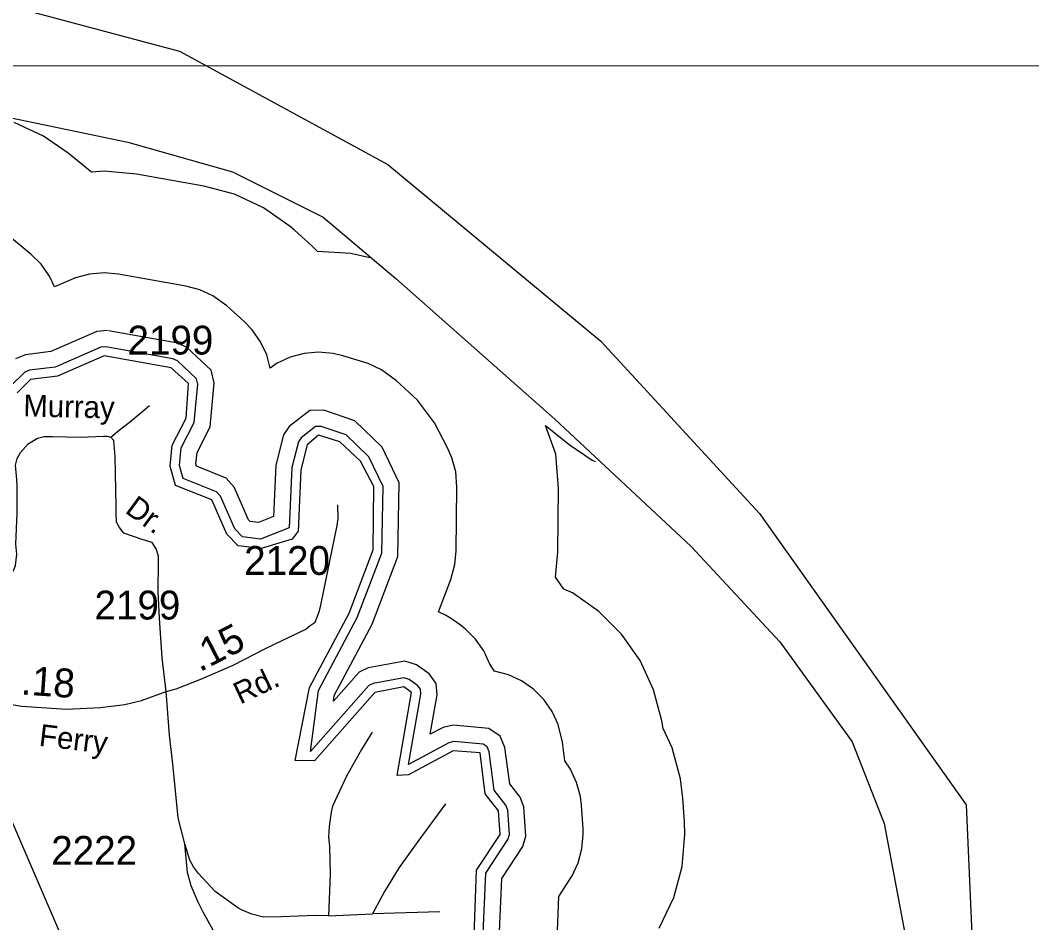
# Model space of a CAD drawing. Extents: x 1473865 to 1648260, y 639067 to 773536.
# Drawn here: x 1608123 to 1612503, y 698995 to 702905 of the extents above; entities that cross this region are included whole.
import ezdxf

# ---------------------------------------------------------------- set-up
doc = ezdxf.new("R2010")
doc.units = 0
for name, color, linetype in [('Exist Boundary Political CountyLine', 7, 'Continuous'), ('Exist Hydrographic Buffer Line', 7, 'Continuous'), ('Exist Hydrographic Lake Shore', 7, 'Continuous'), ('Exist Hydrographic River Shore', 7, 'Continuous'), ('Exist Road Non-System Type 51', 7, 'Continuous'), ('Exist Road Secondary Mileage Hundredths English Label', 7, 'Continuous'), ('Exist Road Secondary Type 51 Attributed', 7, 'Continuous'), ('Exist Road Secondary Type 51 Label', 7, 'Continuous'), ('Exist Road Secondary Type 51 Number Label', 7, 'Continuous'), ('Map Preparation Inset Cut Line', 7, 'Continuous')]:
    doc.layers.add(name, color=color, linetype=linetype)

msp = doc.modelspace()

# ---------------------------------------------------------------- linework, layer by layer
at = {"layer": 'Exist Boundary Political CountyLine'}
for points in [[(1603731.6, 709648), (1603702.1, 709156), (1603780.8, 708201.6), (1603874.2, 707473.5), (1604070.9, 706499.4), (1604356.1, 705682.7), (1604518.3, 705249.7), (1604852.7, 704629.9), (1605432.8, 703862.4), (1605914.7, 703399.9), (1606298.2, 703124.4), (1606780.1, 702878.4), (1607242.3, 702721), (1607881.4, 702524.2), (1608589.5, 702376.6), (1609041.8, 702248.7), (1609435.2, 702051.9), (1609749.9, 701786.2), (1610438.2, 701176.2), (1611028.2, 700625.2)], [(1611028.2, 700625.2), (1611411.8, 700211.9), (1611726.4, 699779), (1611864.1, 699424.8), (1611962.4, 698903.3), (1611883.8, 698194.8), (1611854.3, 697604.4), (1611893.6, 697201), (1611962.4, 696600.8), (1612060.8, 696315.5), (1612208.3, 695882.5), (1612355.8, 695548), (1612650.8, 695124.9)]]:
    msp.add_lwpolyline(points, dxfattribs=at)
at = {"layer": 'Exist Hydrographic Buffer Line'}
for points in [[(1609636.8, 701875.3), (1609554.2, 701895.1), (1609410.5, 701902.6), (1609385.7, 701928.1), (1609310.8, 701995.2), (1609291.5, 702011.9), (1609177.3, 702091.9), (1609050.9, 702150.9), (1608917.6, 702186.7), (1608626.6, 702238.5), (1608486.3, 702251), (1608431.7, 702246.2), (1608330.4, 702329.3), (1608223.3, 702403.3), (1608096.9, 702462.3)], [(1608271.5, 701750.1), (1608249.9, 701796.3), (1608214, 701847.7), (1608169.7, 701892.1), (1608051.5, 701989)], [(1610447, 698884.4), (1610455.2, 699108.9), (1610502.2, 699180.5), (1610513, 699197.9), (1610539.5, 699254.8), (1610555.8, 699315.4), (1610561.2, 699377.9), (1610560.4, 699402.6), (1610553.4, 699504.5), (1610548.7, 699542.3), (1610532.5, 699603), (1610506, 699659.8), (1610481.7, 699695.9), (1610471.3, 699777), (1610452.5, 699854), (1610426, 699910.9), (1610390, 699962.3), (1610345.6, 700006.6), (1610294.2, 700042.6), (1610237.4, 700069.2), (1610176.7, 700085.4), (1610156.5, 700116), (1610130, 700172.9), (1610094, 700224.3), (1610049.6, 700268.7), (1610023.9, 700288.2), (1609990, 700312), (1609964.3, 700328.3), (1609934.4, 700342.2), (1609987.8, 700482.2), (1610005.7, 700547.6), (1610011.2, 700606.1), (1610014.2, 700881.8), (1610008.8, 700948.2), (1609992.5, 701008.8), (1609973.6, 701052), (1609916.6, 701161.5), (1609842.8, 701258.6), (1609752.8, 701342.5), (1609687.3, 701390.9), (1609630.4, 701417.4), (1609520.5, 701451.5), (1609477.8, 701461.7), (1609415.3, 701467.2), (1609352.7, 701461.7), (1609292.1, 701445.6), (1609235.2, 701419), (1609205.8, 701398.4), (1609190.5, 701455.1), (1609164, 701512), (1609128, 701563.4), (1609092.4, 701600.2), (1609017.3, 701667.4), (1608957.3, 701710.8), (1608900.4, 701737.4), (1608840.4, 701753.5), (1608549.4, 701805.4), (1608486.3, 701811), (1608423.7, 701805.5), (1608363.1, 701789.3), (1608342, 701780.9), (1608271.5, 701750.1)], [(1608501.6, 701560.5), (1608455.3, 701556.5), (1608256.3, 701469.6), (1608145.4, 701456.2), (1608103.3, 701438.2)], [(1610194.2, 698859.7), (1610208.1, 699187.4), (1610299.2, 699326.1), (1610312.2, 699370.1), (1610303.6, 699497.7), (1610287.8, 699539.2), (1610242.7, 699597.2), (1610222.3, 699755), (1610201.3, 699803), (1610152.6, 699836.8), (1609997.2, 699850.7), (1609954.8, 699841.7), (1609898.5, 699811.4), (1609928.5, 699983), (1609924.2, 700031.4), (1609894.6, 700073.9), (1609838.6, 700113.2), (1609788.6, 700128.9), (1609629.9, 700099.6), (1609590.3, 700080.8), (1609479.2, 699955.2), (1609482.4, 699979.6), (1609646.7, 700288.5), (1609758.6, 700582.3), (1609764.8, 700900.6), (1609690.6, 701055.5), (1609572.1, 701169.7), (1609437.9, 701216.1), (1609376.6, 701214.5), (1609288.1, 701145.3), (1609262.6, 701109), (1609229.6, 700977.8), (1609219.5, 700754.7), (1609154.5, 700729.2), (1609119, 700733.4), (1609111.3, 700741.3), (1609049.8, 700882.2), (1609014.7, 700921.5), (1608887.1, 700972.5), (1608884, 700982.9), (1608889, 701032.5), (1608945.7, 701142.9), (1608963.2, 701333.9), (1608950.4, 701388.9), (1608844, 701487.5), (1608806.2, 701506), (1608505.6, 701559.6)], [(1608493.2, 701490.4), (1608472.6, 701488.6), (1608274.7, 701402.1), (1608163.5, 701388.7), (1608142.5, 701379.7), (1608081.2, 701319.7)], [(1610124.8, 698884), (1610138.7, 699209.8), (1610234.7, 699356), (1610241.2, 699377.9), (1610234.1, 699482.5), (1610225.8, 699504.4), (1610175.5, 699569.1), (1610153.8, 699736), (1610144.8, 699756.6), (1610127.8, 699768.4), (1610001.4, 699779.7), (1609979.2, 699775), (1609804.2, 699680.8), (1609857.7, 699986), (1609855.8, 700006.5), (1609844, 700023.5), (1609807.1, 700049.4), (1609784.2, 700056.6), (1609651.7, 700032.1), (1609633.4, 700023.5), (1609379.5, 699736.5), (1609414.3, 700001.4), (1609582.6, 700317.7), (1609688.6, 700595.9), (1609694.2, 700885.3), (1609632.7, 701013.7), (1609534.5, 701108.3), (1609427, 701145.5), (1609401.6, 701144.8), (1609339.6, 701096.3), (1609327.6, 701079.2), (1609299.5, 700967.5), (1609287.7, 700705.9), (1609163.8, 700657.3), (1609085.9, 700666.5), (1609052, 700701.4), (1608989.9, 700843.7), (1608973.3, 700862.3), (1608829.2, 700919.9), (1608812.7, 700976.3), (1608820.4, 701052.7), (1608876.9, 701162.9), (1608892.2, 701329), (1608886.8, 701352), (1608803.9, 701428.9), (1608784.2, 701438.5), (1608493.2, 701490.4)], [(1610890.5, 698972.2), (1610952.9, 699104.3), (1610989.1, 699239), (1611001.2, 699377.9), (1610999.4, 699432.8), (1610992.3, 699534.6), (1610982.2, 699618.7), (1610946, 699753.5), (1610907.1, 699836.8), (1610902.1, 699869.8), (1610866, 700004.5), (1610807.1, 700130.9), (1610727.1, 700245.1), (1610628.4, 700343.7), (1610514.2, 700423.7), (1610477.5, 700440.8), (1610441.1, 700492.8), (1610451.3, 700601.4), (1610454.3, 700877), (1610442.2, 701024.6), (1610397.7, 701148.8), (1610500.3, 701067), (1610599.2, 700999.5), (1610612.5, 700993.3)]]:
    msp.add_lwpolyline(points, dxfattribs=at)
at = {"layer": 'Exist Hydrographic Lake Shore'}
msp.add_lwpolyline([(1610087.2, 698897.7), (1610099.2, 699222.4), (1610201.2, 699377.9), (1610194.2, 699479.8), (1610137.2, 699553.2), (1610114.3, 699730.9), (1609998.2, 699739.8), (1609804.2, 699635.4), (1609755.2, 699633.1), (1609818.2, 699992.9), (1609784.2, 700016.6), (1609659.3, 699992.8), (1609397.2, 699696.1), (1609314.3, 699697.8), (1609376.2, 700015), (1609547.2, 700336.5), (1609651.3, 700610.1), (1609654.2, 700885.7), (1609597.2, 700995.2), (1609507.2, 701079.1), (1609415.3, 701107.2), (1609365.2, 701065.5), (1609338.3, 700957.8), (1609327.3, 700692.1), (1609301.2, 700656.5), (1609167.2, 700616.6), (1609067.3, 700628.5), (1609018.3, 700678.7), (1608953.3, 700827.7), (1608796.2, 700890), (1608772.2, 700972.5), (1608781.2, 701064.2), (1608841.2, 701181.1), (1608852.3, 701332), (1608777.2, 701399.1), (1608486.3, 701451), (1608285.2, 701363.1), (1608168.2, 701349), (1608109.3, 701291.1)], dxfattribs=at)
at = {"layer": 'Exist Hydrographic River Shore'}
msp.add_lwpolyline([(1604163.5, 709803), (1604085, 708742.9), (1604302, 706756.4), (1604557, 705971.1), (1605223.9, 704832.5), (1606185, 703674.2), (1607636.4, 703085.3), (1608813.2, 702771.2), (1609715.4, 702280.4), (1610637.3, 701514.8), (1611323.8, 700768.8), (1612220, 699506), (1612259.2, 698583.4), (1612180.8, 697798.1), (1612278.8, 697012.8), (1612788.8, 695501.2)], dxfattribs=at)
at = {"layer": 'Exist Road Non-System Type 51'}
for p in [(1609458.6, 699025.6), (1609940.1, 699043)]:
    msp.add_line(p, (1609648, 699033.1), dxfattribs=at)
for points in [[(1609424.2, 700370.5), (1609495.8, 700716), (1609500, 700745.9), (1609498.4, 700806)], [(1608836, 699336.9), (1608806.8, 699449.1), (1608784.6, 699683.3), (1608769.3, 699807.5), (1608754.7, 699997.4)], [(1609647.5, 699821.1), (1609601, 699745.4), (1609536.2, 699629.9), (1609475.4, 699500.4), (1609469, 699474.4), (1609460.6, 699412.5), (1609458.5, 699366.5), (1609462.1, 699326.4), (1609465.2, 699204.5), (1609458.6, 699025.6)], [(1609965.4, 699510.9), (1609844.3, 699347.7), (1609763.5, 699234.3), (1609700.8, 699130.9), (1609648, 699033.1)], [(1609458.6, 699025.6), (1609402, 699026.9), (1609254, 699020.1), (1609177.3, 699019.4), (1609126, 699032.9), (1609084.1, 699049.3), (1609066.1, 699059.3), (1608966.7, 699130.1), (1608895.2, 699208.6), (1608873.4, 699236.7), (1608857.6, 699266.8), (1608836, 699336.9)], [(1610031, 697765), (1609966.8, 697755.4), (1609803, 697722.4), (1609536.5, 697678.3), (1609500.6, 697682.5), (1609476.6, 697692.8), (1609436.8, 697733), (1609419, 697763.2), (1609399.4, 697811.2), (1609338.6, 697981.7), (1609293.6, 698123.9), (1609223, 698332.4), (1609139, 698601), (1609115.4, 698667.1), (1609030.5, 698833.7), (1608916, 699040.5), (1608892.3, 699086.6), (1608862.7, 699154.9), (1608847.3, 699213), (1608836, 699336.9)]]:
    msp.add_lwpolyline(points, dxfattribs=at)
at = {"layer": 'Exist Road Secondary Type 51 Attributed'}
for points in [[(1608514.9, 701099.2), (1608544.1, 701123.9), (1608601.8, 701168.6), (1608683.3, 701236.6)], [(1607595.6, 700346.6), (1607895.4, 700419.4), (1607999.5, 700451.5), (1608050.8, 700474.1), (1608084.8, 700504.2), (1608094.9, 700524.4), (1608102.8, 700543.5), (1608108.4, 700591.9), (1608103.9, 700634.6), (1608110, 700769.8), (1608109.5, 700885.7), (1608108.4, 700914.9), (1608103.4, 700977.9), (1608109.6, 701005.8), (1608124.1, 701031.8), (1608157.8, 701070), (1608198, 701093.8), (1608226.2, 701101.6), (1608262.5, 701102.4), (1608384.5, 701099.5), (1608483.5, 701103.7), (1608499.2, 701103.7), (1608514.9, 701099.2)], [(1608754.7, 699997.4), (1608738.2, 700142.2), (1608725.8, 700314.7), (1608720.2, 700429.3), (1608721.3, 700558.6), (1608721.3, 700583.9), (1608712.3, 700615.4), (1608694.4, 700642.3), (1608651.2, 700656.1), (1608572, 700682.8), (1608552.9, 700707.5), (1608539.9, 700731), (1608538.1, 700772.8), (1608538.3, 700798.6), (1608533.8, 701014.8), (1608528.2, 701084.7), (1608514.9, 701099.2)], [(1608754.7, 699997.4), (1608798.8, 700009.2), (1608905, 700050.4), (1609045.5, 700111.2), (1609188.1, 700184.4), (1609360.6, 700266.9), (1609378.8, 700283), (1609400.8, 700296.7), (1609419.3, 700346.6), (1609424.2, 700370.5)], [(1607857.2, 699968.2), (1607871.3, 699968.2), (1608080.1, 699942.3), (1608128.1, 699933.9), (1608324.1, 699920.5), (1608470.1, 699927.6), (1608576.3, 699940.6), (1608648.5, 699958.2), (1608754.7, 699997.4)], [(1607857.2, 699968.2), (1607879.8, 699906.6), (1608012.2, 699605.8), (1608325.2, 698881), (1608370.8, 698774.3), (1608427.8, 698642.1), (1608500.6, 698490.1), (1608606.4, 698256.8), (1608656.8, 698137.6), (1608665.9, 698045.6), (1608677, 697997.1), (1608688.1, 697935.4), (1608684.1, 697858.6), (1608694.9, 697686.7), (1608715.3, 697563.9), (1608708.8, 697428.9), (1608708.7, 697418.3)]]:
    msp.add_lwpolyline(points, dxfattribs=at)
at = {"layer": 'Map Preparation Inset Cut Line'}
msp.add_lwpolyline([(1593323.3, 678673.7), (1621669.5, 678673.7), (1621669.5, 702706.2), (1605696.9, 702708), (1605695.7, 695030), (1593323.3, 695030), (1593323.3, 678673.7)], dxfattribs=at)

# ---------------------------------------------------------------- texts
at = {"layer": 'Exist Road Secondary Mileage Hundredths English Label'}
for s, rotation, p in [('.15', 27.1674, (1608900.3, 700079.8)), ('.18', 356.0982, (1608124, 699984.4))]:
    msp.add_text(s, height=125, rotation=rotation, dxfattribs=at).set_placement(p)
at = {"layer": 'Exist Road Secondary Type 51 Label'}
for s, rotation, p in [('Murray', 358.6536, (1608135.8, 701188.9)), ('Dr.', 323.7541, (1608572.6, 700774.7)), ('Rd.', 25.5669, (1609075.9, 699939.9)), ('Ferry', 353.1887, (1608201.4, 699762))]:
    msp.add_text(s, height=95, rotation=rotation, dxfattribs=at).set_placement(p)
at = {"layer": 'Exist Road Secondary Type 51 Number Label'}
for s, p in [('2199', (1608587.6, 701456.8)), ('2120', (1609092.8, 700502)), ('2199', (1608444.8, 700308.9)), ('2222', (1608257.3, 699246.1))]:
    msp.add_text(s, height=125, dxfattribs=at).set_placement(p)

doc.saveas('drawing.dxf')
